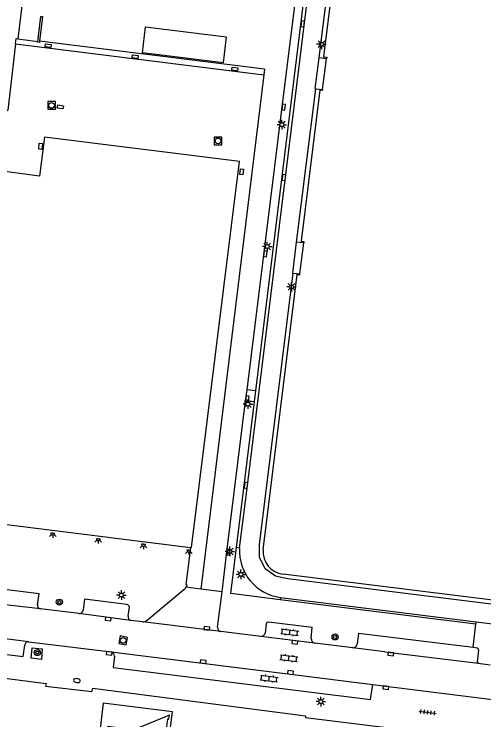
# Model space of a CAD drawing. Extents: x 131000 to 133014, y 396499 to 399001.
# Drawn here: x 132360.7 to 132422.3, y 397063.2 to 397155.8 of the extents above; entities that cross this region are included whole.
import ezdxf

# ---------------------------------------------------------------- set-up
doc = ezdxf.new("R2010")
doc.units = 0
for name, color, linetype in [('gg-afsc-hekwerk', 7, 'Continuous'), ('gg-afsc-muur', 7, 'Continuous'), ('gg-bbg-hoofdgebouw', 7, 'Continuous'), ('gg-bbg-luifel en loopbrug', 7, 'Continuous'), ('gg-bbg-overig bouwwerk', 7, 'Continuous'), ('gg-knt-verharding', 7, 'Continuous'), ('gg-knt-verharding nz', 7, 'Continuous'), ('gt-symb-boom', 7, 'Continuous'), ('gt-symb-brandkraan', 7, 'Continuous'), ('gt-symb-klinker verharding', 7, 'Continuous'), ('gt-symb-kolk', 7, 'Continuous'), ('gt-symb-kolk center center', 7, 'Continuous'), ('gt-symb-lichtmast', 7, 'Continuous'), ('gt-symb-lichtpunt', 7, 'Continuous'), ('gt-symb-rioolschacht', 7, 'Continuous'), ('gt-symb-tegel verharding', 7, 'Continuous')]:
    doc.layers.add(name, color=color, linetype=linetype)

# ---------------------------------------------------------------- blocks, each defined once
blk = doc.blocks.new('gt0-KOLKCC')
at = {"layer": 'gt-symb-kolk center center'}
blk.add_lwpolyline([(-0.375, 0.2), (0.375, 0.2), (0.375, -0.2), (-0.375, -0.2)], close=True, dxfattribs=at)
blk = doc.blocks.new('gt0-LMAST')
at = {"layer": 'gt-symb-lichtmast'}
for p, q in [((-0.182, 0.173), (-0.447, 0.438)), ((-0.005, 0.246), (-0.005, 0.621)), ((0.172, 0.173), (0.437, 0.438)), ((-0.255, -0.004), (-0.63, -0.004)), ((-0.182, -0.181), (-0.447, -0.446)), ((-0.005, -0.254), (-0.005, -0.629)), ((0.437, -0.446), (0.172, -0.181)), ((0.245, -0.004), (0.62, -0.004))]:
    blk.add_line(p, q, dxfattribs=at)
blk.add_circle((-0.005, -0.004), 0.25, dxfattribs=at)
blk = doc.blocks.new('gt0-KOLK')
at = {"layer": 'gt-symb-kolk'}
blk.add_lwpolyline([(0, 0), (0.375, 0), (0.375, 0.4), (-0.375, 0.4), (-0.375, 0), (0, 0)], dxfattribs=at)
blk = doc.blocks.new('gt0-RS')
at = {"layer": 'gt-symb-rioolschacht'}
blk.add_lwpolyline([(-0.5, -0.5), (0.5, -0.5), (0.5, 0.5), (-0.5, 0.5)], close=True, dxfattribs=at)
blk.add_circle((0, 0), 0.375, dxfattribs=at)
blk = doc.blocks.new('gt0-LPUNT')
at = {"layer": 'gt-symb-lichtpunt'}
for p, q in [((0, 0), (-0.25, 0)), ((0, 0), (0.25, 0)), ((-0.177, -0.177), (-0.442, -0.442)), ((0, -0.25), (0, -0.625)), ((0.442, -0.442), (0.177, -0.177))]:
    blk.add_line(p, q, dxfattribs=at)
blk.add_arc((0, 0), 0.25, 180, 0, dxfattribs=at)
blk = doc.blocks.new('gt0-BOOM')
at = {"layer": 'gt-symb-boom'}
for radius in [0.4, 0.2]:
    blk.add_circle((0, 0), radius, dxfattribs=at)
blk = doc.blocks.new('gt0-KL1')
at = {"layer": 'gt-symb-klinker verharding'}
for p, q in [((-1.15, 0.3), (1.15, 0.3)), ((-1, -0.3), (-1, 0.3)), ((-0.5, 0.3), (-0.5, 0.45)), ((0, -0.3), (0, 0.3)), ((0.5, 0.3), (0.5, 0.45)), ((1, -0.3), (1, 0.3)), ((-1.15, -0.3), (1.15, -0.3)), ((-0.5, -0.45), (-0.5, -0.3)), ((0.5, -0.45), (0.5, -0.3))]:
    blk.add_line(p, q, dxfattribs=at)
blk = doc.blocks.new('gt0-TEG1')
at = {"layer": 'gt-symb-tegel verharding'}
for p, q in [((-1.125, 0), (1.125, 0)), ((-0.9, -0.25), (-0.9, 0.25)), ((-0.45, -0.25), (-0.45, 0.25)), ((0, -0.25), (0, 0.25)), ((0.45, -0.25), (0.45, 0.25)), ((0.9, -0.25), (0.9, 0.25))]:
    blk.add_line(p, q, dxfattribs=at)
blk = doc.blocks.new('gt0-BR')
at = {"layer": 'gt-symb-brandkraan'}
for centre, radius, start, end in [((-0.244, 0), 0.206, 107.56694, 252.43307), ((0.599, -2.664), 3, 106.89205, 107.56694), ((0, -0.691), 0.938, 73.10799, 106.89205), ((-0.599, -2.664), 3, 72.43309, 73.10799), ((0.244, 0), 0.206, 287.56695, 72.43309), ((0.599, 2.664), 3, 252.43307, 253.10797), ((0, 0.691), 0.938, 253.10797, 286.89206), ((-0.599, 2.664), 3, 286.89206, 287.56695)]:
    blk.add_arc(centre, radius, start, end, dxfattribs=at)

msp = doc.modelspace()

# ---------------------------------------------------------------- linework, layer by layer
at = {"layer": 'gg-afsc-hekwerk'}
for p, q in [((132365.445, 397187.051), (132361.141, 397152.536)), ((132392.358, 397106.367), (132401.756, 397182.584)), ((132393.518, 397148.526), (132364.001, 397152.227)), ((132392.178, 397104.91), (132392.358, 397106.367)), ((132389.823, 397085.809), (132392.178, 397104.91)), ((132421.239, 397075.78), (132395.549, 397078.972))]:
    msp.add_line(p, q, dxfattribs=at)
for points in [[(132400.7, 397150.028), (132405.085, 397185.453), (132405.446, 397187.053), (132406.46, 397188.327), (132408.035, 397189.027), (132409.677, 397188.982), (132473.12, 397181.141), (132474.792, 397180.757), (132476.033, 397179.679), (132476.69, 397178.134), (132476.635, 397176.498), (132464.438, 397077.412), (132464.003, 397075.76), (132462.928, 397074.497), (132461.414, 397073.847), (132459.752, 397073.866), (132396.555, 397081.73), (132394.954, 397082.049), (132393.588, 397083.028), (132392.837, 397084.542), (132392.865, 397086.201), (132397.248, 397121.807)], [(132395.549, 397078.972), (132389.079, 397079.776), (132389.823, 397085.809)]]:
    msp.add_lwpolyline(points, dxfattribs=at)
at = {"layer": 'gg-afsc-muur'}
for points in [[(132363.766, 397152.191), (132364.151, 397155.461), (132364.397, 397155.432), (132364.001, 397152.227)], [(132364.001, 397152.227), (132363.977, 397152.035), (132363.751, 397152.063), (132363.766, 397152.191)]]:
    msp.add_lwpolyline(points, dxfattribs=at)
at = {"layer": 'gg-bbg-hoofdgebouw'}
for points in [[(132383.816, 397085.845), (132383.94, 397085.83), (132390.24, 397136.446), (132364.639, 397139.645), (132364.008, 397134.524), (132358.426, 397135.242)], [(132322.661, 397113.294), (132320.212, 397093.794), (132383.816, 397085.845)], [(132380.974, 397060.524), (132380.481, 397060.587), (132380.833, 397063.345), (132380.982, 397063.326), (132381.05, 397063.862), (132376.655, 397062.064), (132376.632, 397061.883), (132372.926, 397062.35), (132372.164, 397056.302), (132371.266, 397056.411)]]:
    msp.add_lwpolyline(points, dxfattribs=at)
at = {"layer": 'gg-bbg-luifel en loopbrug'}
for points in [[(132377.495, 397150.677), (132377.901, 397154.103), (132388.491, 397152.789), (132388.066, 397149.365), (132377.495, 397150.677)], [(132380.974, 397060.524), (132381.456, 397064.285), (132372.352, 397065.396), (132371.766, 397060.55)]]:
    msp.add_lwpolyline(points, dxfattribs=at)
at = {"layer": 'gg-bbg-overig bouwwerk'}
for p, q in [((132401.647, 397149.905), (132400.7, 397150.028)), ((132401.121, 397145.859), (132401.647, 397149.905)), ((132400.221, 397145.976), (132401.121, 397145.859)), ((132398.654, 397125.752), (132397.724, 397125.866)), ((132398.158, 397121.695), (132398.654, 397125.752)), ((132397.248, 397121.807), (132398.158, 397121.695))]:
    msp.add_line(p, q, dxfattribs=at)
for points in [[(132400.7, 397150.028), (132400.655, 397150.034), (132400.129, 397145.988), (132400.221, 397145.976)], [(132397.724, 397125.866), (132397.662, 397125.874), (132397.165, 397121.817), (132397.248, 397121.807)]]:
    msp.add_lwpolyline(points, dxfattribs=at)
at = {"layer": 'gg-knt-verharding'}
for p, q in [((132361.141, 397152.536), (132363.766, 397152.191)), ((132360.865, 397151.876), (132393.431, 397147.821)), ((132393.431, 397147.821), (132385.14, 397080.38)), ((132393.518, 397148.526), (132393.431, 397147.821)), ((132397.724, 397125.866), (132400.221, 397145.976)), ((132391.034, 397105.051), (132391.215, 397106.508)), ((132392.358, 397106.367), (132391.215, 397106.508)), ((132392.178, 397104.91), (132391.034, 397105.051)), ((132390.246, 397085.757), (132389.823, 397085.809)), ((132460.451, 397074.358), (132395.94, 397082.341)), ((132385.14, 397080.38), (132383.202, 397080.606)), ((132387.36, 397075.381), (132387.955, 397080.013)), ((132395.587, 397079.283), (132395.549, 397078.972)), ((132395.587, 397079.283), (132421.278, 397076.094)), ((132369.879, 397079.034), (132369.712, 397077.594)), ((132375.461, 397078.335), (132369.879, 397079.034)), ((132369.144, 397077.154), (132364.136, 397077.765)), ((132375.644, 397076.832), (132375.79, 397078.004)), ((132377.538, 397076.083), (132375.996, 397076.267)), ((132393.729, 397075.78), (132393.583, 397074.586)), ((132420.863, 397072.748), (132421.239, 397075.78)), ((132421.239, 397075.78), (132421.278, 397076.094)), ((132421.278, 397076.094), (132424.718, 397075.666)), ((132393.013, 397074.159), (132387.787, 397074.808)), ((132405.825, 397074.591), (132405.643, 397073.145)), ((132405.825, 397074.591), (132420.863, 397072.748)), ((132362.609, 397073.475), (132373.383, 397072.131)), ((132405.087, 397072.69), (132400.106, 397073.304)), ((132420.863, 397072.748), (132421.367, 397072.683)), ((132421.519, 397070.676), (132423.115, 397070.454))]:
    msp.add_line(p, q, dxfattribs=at)
for points in [[(132390.246, 397085.757), (132391.271, 397093.952), (132401.194, 397174.497), (132402.661, 397186.531), (132402.57, 397186.546)], [(132405.708, 397186.043), (132401.261, 397150.153), (132401.672, 397150.099), (132401.647, 397149.905)], [(132391.215, 397106.508), (132395.809, 397143.589), (132400.721, 397182.713)], [(132360.865, 397151.876), (132360.952, 397152.561), (132361.141, 397152.536)], [(132360.865, 397151.876), (132359.827, 397143.172), (132359.411, 397142.9)], [(132401.121, 397145.859), (132401.107, 397145.753), (132400.752, 397145.8), (132398.314, 397125.972), (132398.676, 397125.928), (132398.654, 397125.752)], [(132393.345, 397085.518), (132397.776, 397121.613), (132398.143, 397121.569), (132398.158, 397121.695)], [(132387.955, 397080.013), (132388.584, 397085.253), (132391.034, 397105.051)], [(132383.816, 397085.845), (132383.212, 397080.959), (132383.309, 397080.947), (132383.271, 397080.772), (132383.202, 397080.606)], [(132363.738, 397078.317), (132363.971, 397079.742), (132352.01, 397081.25), (132351.824, 397079.847)], [(132378.115, 397076.312), (132382.943, 397080.3), (132383.089, 397080.44), (132383.202, 397080.606)], [(132399.629, 397073.877), (132399.773, 397075.35), (132394.055, 397076.033)], [(132339.009, 397074.312), (132361.871, 397071.534), (132362.075, 397073.018)], [(132364.245, 397071.151), (132362.883, 397071.32), (132363.049, 397072.67), (132364.366, 397072.522), (132364.245, 397071.151)], [(132421.591, 397072.385), (132421.383, 397070.833), (132421.519, 397070.676)], [(132338.67, 397071.354), (132338.672, 397071.056), (132346.163, 397070.064), (132346.163, 397070.397), (132364.88, 397068.011), (132364.766, 397067.662), (132370.871, 397066.949), (132370.973, 397067.366), (132398.868, 397063.775), (132398.877, 397063.542), (132413.741, 397061.684)], [(132373.822, 397071.565), (132373.678, 397070.108), (132407.433, 397065.907), (132407.737, 397067.846)], [(132407.737, 397067.846), (132409.431, 397067.65), (132423.402, 397065.89), (132424.539, 397065.791)]]:
    msp.add_lwpolyline(points, dxfattribs=at)
for centre, radius, start, end in [((132396.362, 397085.363), 6.129, 176.31122, 262.73352), ((132396.249, 397085.242), 2.917, 174.56386, 263.92061), ((132364.225, 397078.248), 0.491, 171.98027, 259.60403), ((132369.201, 397077.667), 0.516, 263.6883, 351.83786), ((132375.355, 397077.901), 0.447, 13.34967, 76.30308), ((132376.061, 397076.7), 0.438, 162.42519, 261.42136), ((132377.556, 397076.878), 0.796, 268.68495, 314.60936), ((132393.992, 397075.777), 0.263, 76.23374, 179.39445), ((132387.867, 397075.314), 0.512, 172.43205, 260.95496), ((132393.045, 397074.71), 0.552, 266.66993, 347.0055), ((132400.174, 397073.846), 0.546, 176.7203, 262.83181), ((132362.567, 397072.984), 0.493, 85.12165, 175.99252), ((132405.141, 397073.191), 0.504, 263.87928, 354.71075), ((132373.313, 397071.624), 0.512, 353.443, 82.15262), ((132421.311, 397072.407), 0.281, 355.44155, 78.42119)]:
    msp.add_arc(centre, radius, start, end, dxfattribs=at)
at = {"layer": 'gg-knt-verharding nz'}
for p, q in [((132387.955, 397080.013), (132385.14, 397080.38)), ((132375.996, 397076.267), (132369.144, 397077.154)), ((132387.787, 397074.808), (132377.538, 397076.083)), ((132362.609, 397073.475), (132345.778, 397075.491)), ((132400.106, 397073.304), (132393.013, 397074.159)), ((132409.288, 397072.162), (132405.087, 397072.69)), ((132409.288, 397072.162), (132421.519, 397070.676))]:
    msp.add_line(p, q, dxfattribs=at)
for points in [[(132364.136, 397077.765), (132359.872, 397078.248), (132351.3, 397079.372)], [(132373.383, 397072.131), (132396.904, 397069.241), (132407.737, 397067.846)]]:
    msp.add_lwpolyline(points, dxfattribs=at)

# ---------------------------------------------------------------- block references
at = {"layer": 'gt-symb-boom'}
for p in [(132366.6, 397078.662), (132402.764, 397074.103), (132363.713, 397072.054)]:
    msp.add_blockref('gt0-BOOM', p, dxfattribs=at)
at = {"layer": 'gt-symb-brandkraan', "rotation": 171.43241009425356}
msp.add_blockref('gt0-BR', (132368.905, 397068.381), dxfattribs=at)
at = {"layer": 'gt-symb-klinker verharding'}
for p, rotation in [((132396.818, 397074.71), -7.125016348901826), ((132396.705, 397071.319), -7.125016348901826), ((132394.116, 397068.647), -7.125016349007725)]:
    msp.add_blockref('gt0-KL1', p, dxfattribs=dict(at, rotation=rotation))
at = {"layer": 'gt-symb-kolk'}
for p, rotation in [((132398.719, 397154.447), 82.96107040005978), ((132395.809, 397143.589), -97.05494816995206), ((132396.247, 397134.332), 82.99409528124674), ((132393.428, 397124.343), -97.07897394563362), ((132391.072, 397105.355), -97.0549481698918), ((132391.271, 397093.952), 82.97807670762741), ((132388.584, 397085.253), -96.8437349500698), ((132373.034, 397076.641), 173.28012010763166), ((132385.911, 397075.041), -7.086981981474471), ((132397.528, 397073.607), 173.28012011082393), ((132373.152, 397072.152), 172.81812146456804), ((132410.086, 397072.052), 173.10945167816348), ((132385.448, 397070.644), -7.004259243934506), ((132396.904, 397069.241), -7.004259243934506), ((132409.431, 397067.65), 173.3939658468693)]:
    msp.add_blockref('gt0-KOLK', p, dxfattribs=dict(at, rotation=rotation))
at = {"layer": 'gt-symb-kolk center center'}
for p, rotation in [((132365.146, 397151.612), -7.070965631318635), ((132376.536, 397150.199), 172.92903436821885), ((132389.608, 397148.577), 172.92903436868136), ((132366.729, 397143.599), -7.282157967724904), ((132364.131, 397138.426), 83.65178725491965), ((132390.52, 397135.099), -97.07897394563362)]:
    msp.add_blockref('gt0-KOLKCC', p, dxfattribs=dict(at, rotation=rotation))
at = {"layer": 'gt-symb-lichtmast'}
for p in [(132400.978, 397151.812), (132395.783, 397141.267), (132393.879, 397125.298), (132397.051, 397120.006), (132391.339, 397104.631), (132388.958, 397085.32), (132390.427, 397082.308), (132374.742, 397079.593), (132400.903, 397065.624)]:
    msp.add_blockref('gt0-LMAST', p, dxfattribs=at)
at = {"layer": 'gt-symb-lichtpunt'}
for p in [(132365.728, 397087.72), (132371.706, 397086.977), (132377.643, 397086.243), (132383.585, 397085.493)]:
    msp.add_blockref('gt0-LPUNT', p, dxfattribs=at)
at = {"layer": 'gt-symb-rioolschacht'}
for p in [(132365.575, 397143.79), (132387.423, 397139.143)]:
    msp.add_blockref('gt0-RS', p, dxfattribs=at)
at = {"layer": 'gt-symb-rioolschacht', "rotation": 79.34163849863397}
msp.add_blockref('gt0-RS', (132374.968, 397073.648), dxfattribs=at)
at = {"layer": 'gt-symb-tegel verharding', "rotation": -7.125016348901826}
msp.add_blockref('gt0-TEG1', (132414.91, 397064.221), dxfattribs=at)

doc.saveas('drawing.dxf')
